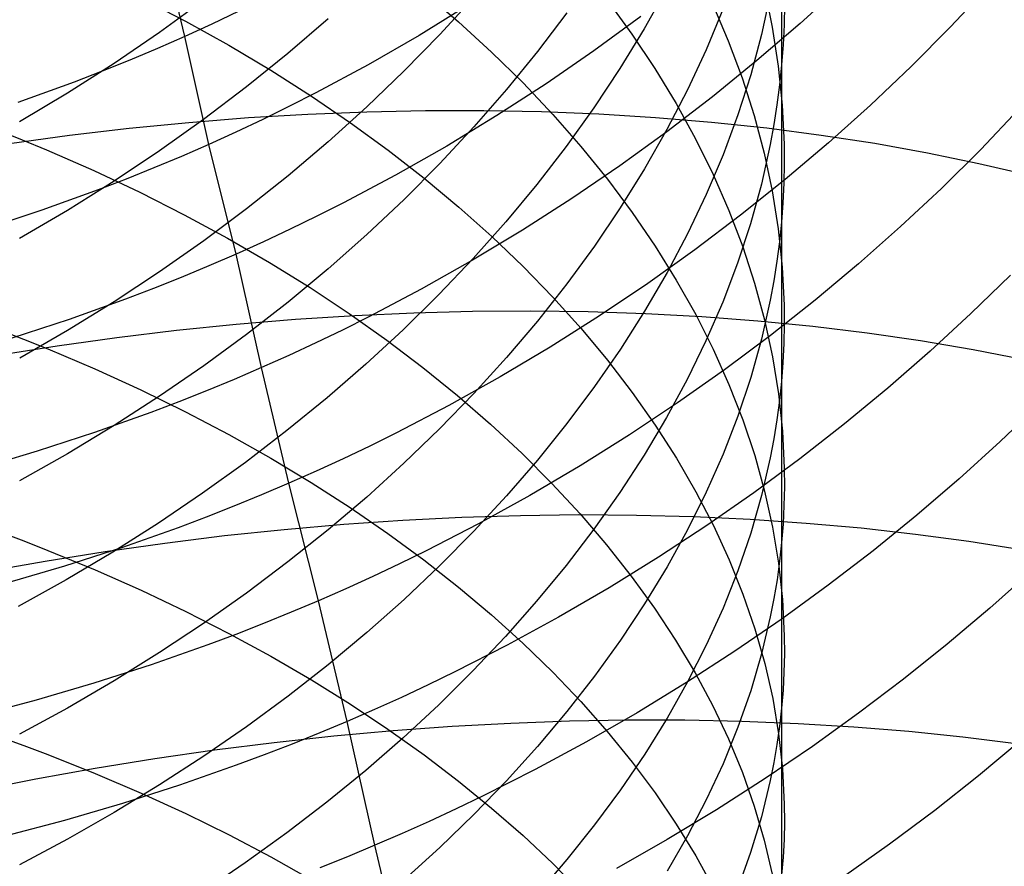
# Model space of a CAD drawing. Extents: x -383 to 1849, y -1185 to -529.
# Tile 577 of 656: x 420.81 to 428.77, y -962.46 to -955.62. Entities that reach past the tile are written whole.
import ezdxf

# ---------------------------------------------------------------- set-up
doc = ezdxf.new("R2010")
doc.units = 0
doc.layers.add('PREDEFINITO', color=7, linetype='CONTINUOUS')

msp = doc.modelspace()

# ---------------------------------------------------------------- linework, layer by layer
at = {"layer": 'PREDEFINITO'}
for p, q in [((426.9722, -954.754, 637.4297), (426.973, -955.9858, 638.6457)), ((422.1463, -955.7565, 531.5215), (421.9455, -954.9103, 532.6941)), ((426.0435, -955.3716, 631.9322), (425.862, -955.696, 631.6114)), ((426.8327, -955.368, 642.0428), (426.8975, -955.6814, 641.6731)), ((427.4629, -955.3422, 526.5495), (427.1238, -955.6509, 526.7273)), ((428.6448, -955.3531, 524.8219), (428.3385, -955.6794, 525.0265)), ((421.7924, -955.4456, 654.2459), (422.1535, -955.6332, 653.9763)), ((424.0822, -955.3976, 650.9706), (424.3616, -955.6372, 650.6452)), ((424.4846, -955.4397, 627.419), (424.2083, -955.7416, 627.1458)), ((425.5625, -955.4634, 647.7367), (425.7626, -955.7382, 647.3815)), ((426.8816, -955.4125, 636.7177), (426.8108, -955.7402, 636.3641)), ((422.2994, -955.4666, 623.2711), (421.9425, -955.7254, 623.0577)), ((424.4478, -955.4994, 529.9022), (424.0426, -955.7483, 530.0138)), ((426.4988, -955.5377, 634.1246), (426.363, -955.8645, 633.7872)), ((426.4147, -955.4927, 644.7232), (426.5423, -955.7912, 644.3549)), ((426.9962, -955.5012, 639.192), (426.9928, -955.6628, 639.0097)), ((422.5828, -955.553, 531.4496), (422.3655, -955.6563, 531.4868)), ((423.3051, -955.6141, 625.1686), (422.981, -955.8931, 624.9276)), ((425.2368, -955.5658, 629.4794), (424.9994, -955.8786, 629.1837)), ((425.8343, -955.5965, 528.355), (425.4558, -955.8731, 528.4958)), ((422.3655, -955.6563, 531.4868), (422.1463, -955.7565, 531.5215)), ((422.1535, -955.6332, 653.9763), (422.5037, -955.8281, 653.6969)), ((424.3616, -955.6372, 650.6452), (424.6284, -955.8823, 650.3129)), ((425.862, -955.696, 631.6114), (425.6659, -956.0167, 631.2948)), ((427.1238, -955.6509, 526.7273), (426.7743, -955.9516, 526.8971)), ((426.8975, -955.6814, 641.6731), (426.946, -955.9959, 641.3025)), ((426.9928, -955.6628, 639.0097), (426.9851, -955.8243, 638.8276)), ((428.3385, -955.6794, 525.0265), (428.0207, -955.999, 525.2237)), ((421.9425, -955.7254, 623.0577), (421.5752, -955.9751, 622.8523)), ((422.1463, -955.7565, 531.5215), (421.9253, -955.8534, 531.5539)), ((422.341, -956.6292, 530.3674), (422.1463, -955.7565, 531.5215)), ((424.0426, -955.7483, 530.0138), (423.629, -955.9861, 530.1164)), ((424.2083, -955.7416, 627.1458), (423.9195, -956.0372, 626.8788)), ((425.7626, -955.7382, 647.3815), (425.9486, -956.0167, 647.0218)), ((426.8108, -955.7402, 636.3641), (426.7233, -956.0664, 636.0123)), ((421.9253, -955.8534, 531.5539), (421.7026, -955.9472, 531.5838)), ((422.5037, -955.8281, 653.6969), (422.8427, -956.03, 653.4081)), ((426.5423, -955.7912, 644.3549), (426.6546, -956.0921, 643.9842)), ((426.9851, -955.8243, 638.8276), (426.973, -955.9858, 638.6457)), ((422.981, -955.8931, 624.9276), (422.6456, -956.1643, 624.6938)), ((424.6284, -955.8823, 650.3129), (424.8823, -956.1325, 649.974)), ((424.9994, -955.8786, 629.1837), (424.7487, -956.1861, 628.8933)), ((425.4558, -955.8731, 528.4958), (425.068, -956.1399, 528.628)), ((426.363, -955.8645, 633.7872), (426.2119, -956.1885, 633.4531)), ((421.5752, -955.9751, 622.8523), (421.198, -956.2155, 622.6551)), ((421.7026, -955.9472, 531.5838), (421.4782, -956.0378, 531.6114)), ((423.629, -955.9861, 530.1164), (423.2073, -956.2124, 530.2097)), ((425.6659, -956.0167, 631.2948), (425.4557, -956.3332, 630.9827)), ((425.9486, -956.0167, 647.0218), (426.1203, -956.2988, 646.6581)), ((426.7743, -955.9516, 526.8971), (426.4144, -956.2438, 527.0588)), ((426.946, -955.9959, 641.3025), (426.978, -956.3112, 640.9314)), ((426.973, -955.9858, 638.6457), (426.9566, -956.1472, 638.464)), ((426.973, -955.9858, 638.6457), (426.9721, -958.5462, 640.9761)), ((428.0207, -955.999, 525.2237), (427.6917, -956.3114, 525.4133)), ((421.4782, -956.0378, 531.6114), (421.2522, -956.1252, 531.6365)), ((422.8427, -956.03, 653.4081), (423.1704, -956.2387, 653.1103)), ((423.9195, -956.0372, 626.8788), (423.6186, -956.3261, 626.6182)), ((426.7233, -956.0664, 636.0123), (426.6194, -956.391, 635.6629)), ((426.6546, -956.0921, 643.9842), (426.7514, -956.395, 643.6114)), ((421.2522, -956.1252, 531.6365), (420.7957, -956.2904, 531.6798)), ((422.6456, -956.1643, 624.6938), (422.2992, -956.4274, 624.4675)), ((425.068, -956.1399, 528.628), (424.6712, -956.3967, 528.7514)), ((424.8823, -956.1325, 649.974), (425.1231, -956.3876, 649.6291)), ((426.9566, -956.1472, 638.464), (426.9358, -956.3084, 638.2826)), ((421.198, -956.2155, 622.6551), (420.811, -956.4462, 622.4665)), ((423.2073, -956.2124, 530.2097), (422.9935, -956.3212, 530.2527)), ((423.1704, -956.2387, 653.1103), (423.4863, -956.4539, 652.8039)), ((424.7487, -956.1861, 628.8933), (424.485, -956.4881, 628.6085)), ((426.4144, -956.2438, 527.0588), (426.0446, -956.5273, 527.2121)), ((426.2119, -956.1885, 633.4531), (426.0456, -956.5094, 633.1226)), ((422.9935, -956.3212, 530.2527), (422.7779, -956.4269, 530.2934)), ((423.6186, -956.3261, 626.6182), (423.3059, -956.608, 626.3644)), ((425.4557, -956.3332, 630.9827), (425.2315, -956.6452, 630.6753)), ((426.1203, -956.2988, 646.6581), (426.2774, -956.5841, 646.2906)), ((426.9358, -956.3084, 638.2826), (426.9107, -956.4695, 638.1015)), ((426.978, -956.3112, 640.9314), (426.9932, -956.627, 640.5602)), ((427.6917, -956.3114, 525.4133), (427.3519, -956.6163, 525.595)), ((422.1795, -956.451, 491.0572), (422.6611, -956.413, 491.1507)), ((422.6611, -956.413, 491.1507), (423.1409, -956.3844, 491.2561)), ((423.1409, -956.3844, 491.2561), (423.6184, -956.3652, 491.3733)), ((423.6184, -956.3652, 491.3733), (424.0932, -956.3554, 491.502)), ((424.0932, -956.3554, 491.502), (424.5646, -956.3551, 491.6423)), ((424.6712, -956.3967, 528.7514), (424.2656, -956.643, 528.8656)), ((424.5646, -956.3551, 491.6423), (425.0321, -956.3643, 491.7939)), ((425.0321, -956.3643, 491.7939), (425.4953, -956.383, 491.9568)), ((425.1231, -956.3876, 649.6291), (425.3505, -956.6473, 649.2785)), ((425.4953, -956.383, 491.9568), (425.9535, -956.4113, 492.1308)), ((425.9535, -956.4113, 492.1308), (426.4063, -956.4491, 492.3159)), ((426.6194, -956.391, 635.6629), (426.4996, -956.7134, 635.3161)), ((426.7514, -956.395, 643.6114), (426.8324, -956.6997, 643.2369)), ((428.8902, -956.3476, 523.6866), (428.5835, -956.6697, 523.8959)), ((421.2134, -956.555, 490.9063), (421.6968, -956.4984, 490.9757)), ((421.6968, -956.4984, 490.9757), (422.1795, -956.451, 491.0572)), ((422.2992, -956.4274, 624.4675), (421.9423, -956.6819, 624.2491)), ((422.7779, -956.4269, 530.2934), (422.5604, -956.5296, 530.3316)), ((423.4863, -956.4539, 652.8039), (423.7904, -956.6752, 652.4894)), ((424.485, -956.4881, 628.6085), (424.2086, -956.7842, 628.3297)), ((426.4063, -956.4491, 492.3159), (426.853, -956.4964, 492.5117)), ((426.853, -956.4964, 492.5117), (427.2933, -956.5535, 492.7183)), ((426.9107, -956.4695, 638.1015), (426.8813, -956.6303, 637.9207)), ((420.6355, -956.5131, 656.1967), (420.8329, -956.5918, 656.0775)), ((420.7299, -956.621, 490.8492), (421.2134, -956.555, 490.9063)), ((422.5604, -956.5296, 530.3316), (422.341, -956.6292, 530.3674)), ((426.0446, -956.5273, 527.2121), (425.6653, -956.8016, 527.3568)), ((426.0456, -956.5094, 633.1226), (425.8645, -956.8269, 632.7959)), ((427.2933, -956.5535, 492.7183), (427.7265, -956.6201, 492.9356)), ((420.8329, -956.5918, 656.0775), (421.0278, -956.6726, 655.9554)), ((422.341, -956.6292, 530.3674), (422.1199, -956.7257, 530.4007)), ((422.5627, -957.5161, 529.2275), (422.341, -956.6292, 530.3674)), ((423.3059, -956.608, 626.3644), (422.9817, -956.8826, 626.1177)), ((424.2656, -956.643, 528.8656), (423.8517, -956.8785, 528.9706)), ((425.2315, -956.6452, 630.6753), (424.9937, -956.9525, 630.3731)), ((425.3505, -956.6473, 649.2785), (425.5643, -956.9113, 648.9225)), ((426.2774, -956.5841, 646.2906), (426.4197, -956.8723, 645.9199)), ((426.8813, -956.6303, 637.9207), (426.8099, -956.9511, 637.5605)), ((426.9932, -956.627, 640.5602), (426.9944, -956.785, 640.3746)), ((427.3519, -956.6163, 525.595), (427.0015, -956.9133, 525.7686)), ((427.7265, -956.6201, 492.9356), (428.152, -956.6964, 493.1633)), ((421.0278, -956.6726, 655.9554), (421.41, -956.84, 655.7029)), ((421.9423, -956.6819, 624.2491), (421.5751, -956.9276, 624.0387)), ((422.1199, -956.7257, 530.4007), (421.8971, -956.819, 530.4315)), ((423.7904, -956.6752, 652.4894), (424.0824, -956.9024, 652.167)), ((426.4996, -956.7134, 635.3161), (426.364, -957.0335, 634.9723)), ((426.8324, -956.6997, 643.2369), (426.8973, -957.0057, 642.8611)), ((428.152, -956.6964, 493.1633), (428.5695, -956.7824, 493.4014)), ((428.5835, -956.6697, 523.8959), (428.2652, -956.9852, 524.0976)), ((424.2086, -956.7842, 628.3297), (423.9198, -957.0741, 628.0572)), ((425.6653, -956.8016, 527.3568), (425.2766, -957.0664, 527.4926)), ((426.9944, -956.785, 640.3746), (426.9913, -956.943, 640.1892)), ((428.5695, -956.7824, 493.4014), (428.9783, -956.8781, 493.6497)), ((421.41, -956.84, 655.7029), (421.7819, -957.0151, 655.4396)), ((421.8971, -956.819, 530.4315), (421.6726, -956.9091, 530.4599)), ((422.9817, -956.8826, 626.1177), (422.6463, -957.1495, 625.8783)), ((423.8517, -956.8785, 528.9706), (423.4297, -957.1028, 529.0661)), ((425.8645, -956.8269, 632.7959), (425.6689, -957.1408, 632.4735)), ((426.4197, -956.8723, 645.9199), (426.5469, -957.1631, 645.5463)), ((421.5751, -956.9276, 624.0387), (421.1979, -957.164, 623.8368)), ((421.6726, -956.9091, 530.4599), (421.4465, -956.9961, 530.4858)), ((424.0824, -956.9024, 652.167), (424.3619, -957.1353, 651.8372)), ((424.9937, -956.9525, 630.3731), (424.7425, -957.2547, 630.0762)), ((425.5643, -956.9113, 648.9225), (425.7643, -957.1793, 648.5616)), ((427.0015, -956.9133, 525.7686), (426.6409, -957.2021, 525.9339)), ((426.8099, -956.9511, 637.5605), (426.7218, -957.2706, 637.2022)), ((426.9913, -956.943, 640.1892), (426.9839, -957.1009, 640.0039)), ((421.4465, -956.9961, 530.4858), (420.9899, -957.1607, 530.5302)), ((421.7819, -957.0151, 655.4396), (422.143, -957.1976, 655.166)), ((426.364, -957.0335, 634.9723), (426.2129, -957.3508, 634.6318)), ((426.8973, -957.0057, 642.8611), (426.9458, -957.3128, 642.4844)), ((428.2652, -956.9852, 524.0976), (427.9358, -957.2937, 524.2915)), ((423.4297, -957.1028, 529.0661), (423.2157, -957.2106, 529.1102)), ((423.9198, -957.0741, 628.0572), (423.6188, -957.3575, 627.7912)), ((424.3619, -957.1353, 651.8372), (424.6288, -957.3735, 651.5004)), ((425.2766, -957.0664, 527.4926), (424.879, -957.3212, 527.6194)), ((426.9839, -957.1009, 640.0039), (426.9721, -957.2588, 639.8188)), ((420.9899, -957.1607, 530.5302), (420.5279, -957.3126, 530.5649)), ((421.1979, -957.164, 623.8368), (420.8109, -957.3909, 623.6436)), ((422.143, -957.1976, 655.166), (422.4933, -957.3873, 654.8823)), ((422.6463, -957.1495, 625.8783), (422.3, -957.4084, 625.6466)), ((423.2157, -957.2106, 529.1102), (422.9999, -957.3155, 529.1518)), ((425.6689, -957.1408, 632.4735), (425.4591, -957.4506, 632.1556)), ((425.7643, -957.1793, 648.5616), (425.9502, -957.451, 648.1962)), ((426.6409, -957.2021, 525.9339), (426.2704, -957.4822, 526.0906)), ((426.5469, -957.1631, 645.5463), (426.6588, -957.4562, 645.1702)), ((424.7425, -957.2547, 630.0762), (424.4784, -957.5515, 629.7851)), ((426.7218, -957.2706, 637.2022), (426.6174, -957.5884, 636.8462)), ((426.9721, -957.2588, 639.8188), (426.956, -957.4166, 639.634)), ((427.9358, -957.2937, 524.2915), (427.5955, -957.5948, 524.4774)), ((422.9999, -957.3155, 529.1518), (422.7822, -957.4173, 529.1909)), ((423.6188, -957.3575, 627.7912), (423.306, -957.634, 627.5322)), ((424.879, -957.3212, 527.6194), (424.4728, -957.5657, 527.7368)), ((424.6288, -957.3735, 651.5004), (424.8829, -957.6167, 651.157)), ((426.2129, -957.3508, 634.6318), (426.0467, -957.6652, 634.295)), ((426.9458, -957.3128, 642.4844), (426.9779, -957.6208, 642.1072)), ((422.3, -957.4084, 625.6466), (421.943, -957.6589, 625.4228)), ((422.4933, -957.3873, 654.8823), (422.8325, -957.5838, 654.5892)), ((422.7822, -957.4173, 529.1909), (422.5627, -957.5161, 529.2275)), ((425.4591, -957.4506, 632.1556), (425.2354, -957.756, 631.8426)), ((425.9502, -957.451, 648.1962), (426.1217, -957.7261, 647.8267)), ((426.956, -957.4166, 639.634), (426.9355, -957.5742, 639.4495)), ((422.5627, -957.5161, 529.2275), (422.3414, -957.6119, 529.2616)), ((422.7679, -958.4331, 528.1086), (422.5627, -957.5161, 529.2275)), ((426.2704, -957.4822, 526.0906), (425.8903, -957.7534, 526.2384)), ((426.6588, -957.4562, 645.1702), (426.7551, -957.7513, 644.7919)), ((422.3414, -957.6119, 529.2616), (422.1184, -957.7045, 529.2931)), ((422.8325, -957.5838, 654.5892), (423.1603, -957.787, 654.2868)), ((424.4728, -957.5657, 527.7368), (424.0582, -957.7995, 527.8447)), ((424.4784, -957.5515, 629.7851), (424.2015, -957.8425, 629.5001)), ((426.6174, -957.5884, 636.8462), (426.4969, -957.9042, 636.4929)), ((426.9355, -957.5742, 639.4495), (426.9107, -957.7316, 639.2653)), ((427.5955, -957.5948, 524.4774), (427.2447, -957.8883, 524.6549)), ((421.943, -957.6589, 625.4228), (421.5758, -957.9007, 625.2074)), ((423.306, -957.634, 627.5322), (422.9817, -957.9032, 627.2803)), ((424.8829, -957.6167, 651.157), (425.1238, -957.8646, 650.8074)), ((426.0467, -957.6652, 634.295), (425.8657, -957.9762, 633.9621)), ((426.9779, -957.6208, 642.1072), (426.9931, -957.9292, 641.7298)), ((428.824, -957.6849, 522.7865), (428.5048, -957.9965, 522.9927)), ((422.1184, -957.7045, 529.2931), (421.8937, -957.794, 529.3221)), ((425.2354, -957.756, 631.8426), (424.9981, -958.0568, 631.5348)), ((425.8903, -957.7534, 526.2384), (425.501, -958.0152, 526.3772)), ((426.1217, -957.7261, 647.8267), (426.2787, -958.0043, 647.4534)), ((426.7551, -957.7513, 644.7919), (426.8356, -958.0482, 644.4119)), ((426.9107, -957.7316, 639.2653), (426.8816, -957.8888, 639.0814)), ((421.8937, -957.794, 529.3221), (421.6675, -957.8805, 529.3486)), ((423.1603, -957.787, 654.2868), (423.4764, -957.9964, 653.9758)), ((424.0582, -957.7995, 527.8447), (423.6357, -958.0223, 527.9428)), ((424.2015, -957.8425, 629.5001), (423.9122, -958.1275, 629.2215)), ((421.5758, -957.9007, 625.2074), (421.1985, -958.1335, 625.0006)), ((421.6675, -957.8805, 529.3486), (421.2106, -958.0441, 529.394)), ((422.9817, -957.9032, 627.2803), (422.6462, -958.165, 627.036)), ((425.1238, -957.8646, 650.8074), (425.3513, -958.1171, 650.452)), ((426.4969, -957.9042, 636.4929), (426.3608, -958.2177, 636.1426)), ((426.8816, -957.8888, 639.0814), (426.8108, -958.2023, 638.7151)), ((427.2447, -957.8883, 524.6549), (426.8837, -958.1736, 524.8239)), ((426.9931, -957.9292, 641.7298), (426.9943, -958.0835, 641.5412)), ((423.043, -958.0423, 490.0113), (423.5221, -958.0116, 490.1179)), ((423.4764, -957.9964, 653.9758), (423.7807, -958.2119, 653.6563)), ((423.5221, -958.0116, 490.1179), (423.9988, -957.9901, 490.2365)), ((423.9988, -957.9901, 490.2365), (424.4728, -957.9778, 490.3669)), ((424.4728, -957.9778, 490.3669), (424.9433, -957.9748, 490.5089)), ((424.9433, -957.9748, 490.5089), (425.4099, -957.9811, 490.6625)), ((425.4099, -957.9811, 490.6625), (425.8721, -957.9967, 490.8276)), ((425.8657, -957.9762, 633.9621), (425.6702, -958.2836, 633.6335)), ((425.8721, -957.9967, 490.8276), (426.3294, -958.0216, 491.0039)), ((426.2787, -958.0043, 647.4534), (426.4208, -958.2854, 647.0768)), ((428.5048, -957.9965, 522.9927), (428.1745, -958.3013, 523.191)), ((421.2106, -958.0441, 529.394), (420.7482, -958.1954, 529.4295)), ((422.0801, -958.1312, 489.8342), (422.5622, -958.0822, 489.9167)), ((422.5622, -958.0822, 489.9167), (423.043, -958.0423, 490.0113)), ((423.6357, -958.0223, 527.9428), (423.4215, -958.1294, 527.9881)), ((424.9981, -958.0568, 631.5348), (424.7474, -958.3526, 631.2325)), ((425.501, -958.0152, 526.3772), (425.1028, -958.2672, 526.5067)), ((426.3294, -958.0216, 491.0039), (426.7811, -958.0559, 491.1914)), ((426.7811, -958.0559, 491.1914), (427.2268, -958.0996, 491.39)), ((426.8356, -958.0482, 644.4119), (426.9001, -958.3464, 644.0305)), ((426.9943, -958.0835, 641.5412), (426.9913, -958.2378, 641.3526)), ((420.6461, -958.1272, 657.3607), (420.8434, -958.2035, 657.2401)), ((421.1985, -958.1335, 625.0006), (420.8115, -958.3569, 624.8026)), ((421.5973, -958.1894, 489.7641), (422.0801, -958.1312, 489.8342)), ((422.6462, -958.165, 627.036), (422.2998, -958.4189, 626.7995)), ((423.4215, -958.1294, 527.9881), (423.2055, -958.2336, 528.0308)), ((423.9122, -958.1275, 629.2215), (423.6108, -958.406, 628.9495)), ((425.3513, -958.1171, 650.452), (425.5653, -958.3738, 650.0911)), ((427.2268, -958.0996, 491.39), (427.6659, -958.1527, 491.5995)), ((427.6659, -958.1527, 491.5995), (428.0979, -958.2153, 491.8198)), ((420.8434, -958.2035, 657.2401), (421.0382, -958.2818, 657.1165)), ((421.1143, -958.2566, 489.7064), (421.5973, -958.1894, 489.7641)), ((423.2055, -958.2336, 528.0308), (422.9876, -958.3348, 528.071)), ((423.7807, -958.2119, 653.6563), (424.0729, -958.4331, 653.329)), ((426.3608, -958.2177, 636.1426), (426.2092, -958.5287, 635.7955)), ((426.8837, -958.1736, 524.8239), (426.5129, -958.4506, 524.9842)), ((426.8108, -958.2023, 638.7151), (426.7233, -958.5145, 638.3508)), ((426.9913, -958.2378, 641.3526), (426.9839, -958.392, 641.1643)), ((428.0979, -958.2153, 491.8198), (428.5223, -958.2874, 492.0508)), ((420.6316, -958.3328, 489.6613), (421.1143, -958.2566, 489.7064)), ((421.0382, -958.2818, 657.1165), (421.4202, -958.444, 656.861)), ((425.1028, -958.2672, 526.5067), (424.696, -958.5091, 526.6266)), ((425.6702, -958.2836, 633.6335), (425.4604, -958.5871, 633.3095)), ((426.4208, -958.2854, 647.0768), (426.5479, -958.5689, 646.6973)), ((428.1745, -958.3013, 523.191), (427.8334, -958.5989, 523.381)), ((428.5223, -958.2874, 492.0508), (428.9385, -958.369, 492.2923)), ((422.9876, -958.3348, 528.071), (422.7679, -958.4331, 528.1086)), ((423.6108, -958.406, 628.9495), (423.2976, -958.6778, 628.6847)), ((424.7474, -958.3526, 631.2325), (424.4837, -958.643, 630.936)), ((425.5653, -958.3738, 650.0911), (425.7653, -958.6343, 649.7253)), ((426.9001, -958.3464, 644.0305), (426.9483, -958.6457, 643.6481)), ((426.9839, -958.392, 641.1643), (426.9721, -958.5462, 640.9761)), ((421.4202, -958.444, 656.861), (421.7918, -958.6137, 656.5946)), ((422.2998, -958.4189, 626.7995), (421.9427, -958.6645, 626.5712)), ((422.7679, -958.4331, 528.1086), (422.5465, -958.5282, 528.1436)), ((422.9893, -959.368, 527.0062), (422.7679, -958.4331, 528.1086)), ((424.0729, -958.4331, 653.329), (424.3527, -958.6598, 652.9941)), ((426.5129, -958.4506, 524.9842), (426.1324, -958.7187, 525.1354)), ((422.5465, -958.5282, 528.1436), (422.3233, -958.6204, 528.1759)), ((424.696, -958.5091, 526.6266), (424.2809, -958.7405, 526.7368)), ((426.2092, -958.5287, 635.7955), (426.0424, -958.8367, 635.4522)), ((426.5479, -958.5689, 646.6973), (426.6596, -958.8548, 646.3152)), ((426.7233, -958.5145, 638.3508), (426.6194, -958.825, 637.9888)), ((426.9721, -958.5462, 640.9761), (426.956, -958.7003, 640.7882)), ((426.9721, -958.5462, 640.9761), (426.9732, -959.8483, 642.1168)), ((421.7918, -958.6137, 656.5946), (422.1527, -958.7905, 656.3178)), ((422.3233, -958.6204, 528.1759), (422.0986, -958.7094, 528.2057)), ((424.4837, -958.643, 630.936), (424.2074, -958.9279, 630.6458)), ((425.4604, -958.5871, 633.3095), (425.2367, -958.8863, 632.9905)), ((425.7653, -958.6343, 649.7253), (425.9513, -958.8985, 649.3549)), ((426.9483, -958.6457, 643.6481), (426.98, -958.9459, 643.2652)), ((427.8334, -958.5989, 523.381), (427.4818, -958.8889, 523.5625)), ((421.9427, -958.6645, 626.5712), (421.5754, -958.9017, 626.3513)), ((422.0986, -958.7094, 528.2057), (421.8723, -958.7955, 528.2329)), ((423.2976, -958.6778, 628.6847), (422.9729, -958.9426, 628.4271)), ((424.3527, -958.6598, 652.9941), (424.6199, -958.8917, 652.6521)), ((426.1324, -958.7187, 525.1354), (425.7428, -958.9776, 525.2773)), ((426.956, -958.7003, 640.7882), (426.9355, -958.8542, 640.6006)), ((429.0612, -958.7235, 521.699), (428.7407, -959.0313, 521.9098)), ((421.8723, -958.7955, 528.2329), (421.4153, -958.9584, 528.2795)), ((422.1527, -958.7905, 656.3178), (422.5027, -958.9743, 656.0308)), ((424.2809, -958.7405, 526.7368), (423.8579, -958.961, 526.8369)), ((425.2367, -958.8863, 632.9905), (424.9994, -959.1809, 632.6768)), ((426.0424, -958.8367, 635.4522), (425.8609, -959.1415, 635.1128)), ((426.6194, -958.825, 637.9888), (426.4996, -959.1335, 637.6296)), ((426.6596, -958.8548, 646.3152), (426.7558, -959.1426, 645.9309)), ((426.9355, -958.8542, 640.6006), (426.9107, -959.008, 640.4133)), ((421.4153, -958.9584, 528.2795), (420.9529, -959.109, 528.3159)), ((421.5754, -958.9017, 626.3513), (421.198, -959.1299, 626.1402)), ((422.9729, -958.9426, 628.4271), (422.6371, -959.1999, 628.1773)), ((423.8579, -958.961, 526.8369), (423.6435, -959.0671, 526.8831)), ((424.2074, -958.9279, 630.6458), (423.9186, -959.2068, 630.362)), ((424.6199, -958.8917, 652.6521), (424.8742, -959.1285, 652.3035)), ((425.9513, -958.8985, 649.3549), (426.1229, -959.1661, 648.9802)), ((426.98, -958.9459, 643.2652), (426.9948, -959.2466, 642.8821)), ((427.4818, -958.8889, 523.5625), (427.1201, -959.171, 523.7353)), ((422.5027, -958.9743, 656.0308), (422.8416, -959.1647, 655.7343)), ((425.7428, -958.9776, 525.2773), (425.3442, -959.227, 525.4097)), ((426.9107, -959.008, 640.4133), (426.8817, -959.1615, 640.2265)), ((428.7407, -959.0313, 521.9098), (428.409, -959.3325, 522.1124)), ((420.9529, -959.109, 528.3159), (420.4856, -959.2475, 528.3422)), ((423.6435, -959.0671, 526.8831), (423.4272, -959.1704, 526.9268)), ((421.198, -959.1299, 626.1402), (420.811, -959.349, 625.9382)), ((422.6371, -959.1999, 628.1773), (422.2903, -959.4495, 627.9354)), ((422.8416, -959.1647, 655.7343), (423.1692, -959.3615, 655.4285)), ((423.4272, -959.1704, 526.9268), (423.2091, -959.2707, 526.9678)), ((423.9186, -959.2068, 630.362), (423.6177, -959.4794, 630.0851)), ((424.9994, -959.1809, 632.6768), (424.7487, -959.4707, 632.3687)), ((424.8742, -959.1285, 652.3035), (425.1155, -959.37, 651.9485)), ((425.8609, -959.1415, 635.1128), (425.6648, -959.4428, 634.7778)), ((426.1229, -959.1661, 648.9802), (426.2799, -959.4367, 648.6018)), ((426.4996, -959.1335, 637.6296), (426.364, -959.4398, 637.2734)), ((427.1201, -959.171, 523.7353), (426.7485, -959.4448, 523.899)), ((426.7558, -959.1426, 645.9309), (426.8361, -959.432, 645.5449)), ((426.8817, -959.1615, 640.2265), (426.8109, -959.4677, 639.854)), ((423.2091, -959.2707, 526.9678), (422.9893, -959.368, 527.0062)), ((425.3442, -959.227, 525.4097), (424.937, -959.4664, 525.5323)), ((426.9948, -959.2466, 642.8821), (426.9959, -959.397, 642.6906)), ((423.1692, -959.3615, 655.4285), (423.485, -959.5644, 655.1138)), ((428.409, -959.3325, 522.1124), (428.0666, -959.6267, 522.3066)), ((422.9893, -959.368, 527.0062), (422.7677, -959.4624, 527.0418)), ((423.2289, -960.3177, 525.9202), (422.9893, -959.368, 527.0062)), ((425.1155, -959.37, 651.9485), (425.3433, -959.6158, 651.5876)), ((425.6648, -959.4428, 634.7778), (425.4545, -959.7403, 634.4474)), ((426.364, -959.4398, 637.2734), (426.2129, -959.7435, 636.9207)), ((426.2799, -959.4367, 648.6018), (426.422, -959.7101, 648.2199)), ((426.7485, -959.4448, 523.899), (426.3674, -959.71, 524.0536)), ((426.8361, -959.432, 645.5449), (426.9005, -959.7228, 645.1576)), ((426.9959, -959.397, 642.6906), (426.9927, -959.5475, 642.4991)), ((422.2903, -959.4495, 627.9354), (421.9329, -959.6911, 627.7019)), ((422.7677, -959.4624, 527.0418), (422.5444, -959.5538, 527.0748)), ((423.6177, -959.4794, 630.0851), (423.305, -959.7454, 629.8154)), ((424.7487, -959.4707, 632.3687), (424.485, -959.7552, 632.0666)), ((424.937, -959.4664, 525.5323), (424.5216, -959.6956, 525.6449)), ((426.8109, -959.4677, 639.854), (426.7235, -959.7726, 639.4836)), ((422.5444, -959.5538, 527.0748), (422.3195, -959.6422, 527.1052)), ((423.485, -959.5644, 655.1138), (423.7891, -959.7731, 654.7907)), ((426.9927, -959.5475, 642.4991), (426.9851, -959.6979, 642.3079)), ((422.3195, -959.6422, 527.1052), (422.0931, -959.7276, 527.1329)), ((423.4321, -959.6994, 488.9157), (423.9115, -959.6665, 489.024)), ((423.9115, -959.6665, 489.024), (424.3885, -959.6427, 489.1444)), ((424.3885, -959.6427, 489.1444), (424.8626, -959.6279, 489.2768)), ((424.8626, -959.6279, 489.2768), (425.3333, -959.622, 489.4209)), ((425.3333, -959.622, 489.4209), (425.8, -959.6253, 489.5768)), ((425.3433, -959.6158, 651.5876), (425.5576, -959.8657, 651.2212)), ((425.8, -959.6253, 489.5768), (426.2622, -959.6376, 489.7442)), ((426.2622, -959.6376, 489.7442), (426.7193, -959.6591, 489.923)), ((426.7193, -959.6591, 489.923), (427.1709, -959.6897, 490.1132)), ((428.0666, -959.6267, 522.3066), (427.7138, -959.9134, 522.4921)), ((420.6473, -959.761, 658.4968), (420.8446, -959.8349, 658.3747)), ((421.9329, -959.6911, 627.7019), (421.5653, -959.9242, 627.477)), ((422.0931, -959.7276, 527.1329), (421.6358, -959.8893, 527.1804)), ((422.4685, -959.7917, 488.7358), (422.9509, -959.7411, 488.8196)), ((422.9509, -959.7411, 488.8196), (423.4321, -959.6994, 488.9157)), ((423.305, -959.7454, 629.8154), (422.9808, -960.0045, 629.5531)), ((424.5216, -959.6956, 525.6449), (424.0982, -959.9141, 525.7472)), ((424.485, -959.7552, 632.0666), (424.2086, -960.0342, 631.7708)), ((425.4545, -959.7403, 634.4474), (425.2303, -960.0336, 634.1221)), ((426.3674, -959.71, 524.0536), (425.9771, -959.9661, 524.1986)), ((426.2129, -959.7435, 636.9207), (426.0467, -960.0443, 636.5717)), ((426.422, -959.7101, 648.2199), (426.5491, -959.9859, 647.835)), ((426.9005, -959.7228, 645.1576), (426.9485, -960.0147, 644.7692)), ((426.9851, -959.6979, 642.3079), (426.9732, -959.8483, 642.1168)), ((427.1709, -959.6897, 490.1132), (427.6164, -959.7296, 490.3145)), ((427.6164, -959.7296, 490.3145), (428.0553, -959.7786, 490.5269)), ((420.8446, -959.8349, 658.3747), (421.0394, -959.9107, 658.2496)), ((421.9852, -959.8512, 488.6644), (422.4685, -959.7917, 488.7358)), ((423.7891, -959.7731, 654.7907), (424.0809, -959.9874, 654.4596)), ((426.7235, -959.7726, 639.4836), (426.6197, -960.0759, 639.1156)), ((428.0553, -959.7786, 490.5269), (428.4869, -959.8369, 490.7502)), ((428.4869, -959.8369, 490.7502), (428.9109, -959.9045, 490.9844)), ((421.0187, -959.9967, 488.5595), (421.5018, -959.9196, 488.6056)), ((421.0394, -959.9107, 658.2496), (421.4214, -960.0678, 657.991)), ((421.6358, -959.8893, 527.1804), (421.1733, -960.0391, 527.2174)), ((421.5018, -959.9196, 488.6056), (421.9852, -959.8512, 488.6644)), ((424.0982, -959.9141, 525.7472), (423.8837, -960.0192, 525.7945)), ((425.5576, -959.8657, 651.2212), (425.7581, -960.1194, 650.8498)), ((426.9732, -959.8483, 642.1168), (426.957, -959.9986, 641.9259)), ((426.9732, -959.8483, 642.1168), (426.9728, -961.1871, 643.2141)), ((427.7138, -959.9134, 522.4921), (427.3509, -960.1924, 522.6686)), ((420.5364, -960.0826, 488.5263), (421.0187, -959.9967, 488.5595)), ((421.5653, -959.9242, 627.477), (421.1877, -960.1487, 627.261)), ((424.0809, -959.9874, 654.4596), (424.3605, -960.2071, 654.1209)), ((425.9771, -959.9661, 524.1986), (425.5779, -960.2129, 524.3339)), ((426.5491, -959.9859, 647.835), (426.6608, -960.264, 647.4475)), ((426.957, -959.9986, 641.9259), (426.9363, -960.1487, 641.7354)), ((421.1733, -960.0391, 527.2174), (420.7059, -960.1769, 527.2441)), ((421.4214, -960.0678, 657.991), (421.7929, -960.2322, 657.7214)), ((422.9808, -960.0045, 629.5531), (422.6453, -960.2564, 629.2986)), ((423.8837, -960.0192, 525.7945), (423.6672, -960.1216, 525.8391)), ((424.2086, -960.0342, 631.7708), (423.9198, -960.3074, 631.4816)), ((425.2303, -960.0336, 634.1221), (424.9925, -960.3225, 633.8022)), ((426.0467, -960.0443, 636.5717), (425.8657, -960.342, 636.2268)), ((426.6197, -960.0759, 639.1156), (426.4999, -960.3773, 638.7504)), ((426.9485, -960.0147, 644.7692), (426.98, -960.3074, 644.3803)), ((428.9895, -960.0793, 520.84), (428.6569, -960.3771, 521.0472)), ((421.1877, -960.1487, 627.261), (420.8004, -960.3642, 627.0544)), ((423.6672, -960.1216, 525.8391), (423.449, -960.2211, 525.881)), ((425.7581, -960.1194, 650.8498), (425.9444, -960.3766, 650.4737)), ((426.9363, -960.1487, 641.7354), (426.9114, -960.2987, 641.5452)), ((421.7929, -960.2322, 657.7214), (422.1539, -960.4035, 657.4412)), ((423.449, -960.2211, 525.881), (423.2289, -960.3177, 525.9202)), ((424.3605, -960.2071, 654.1209), (424.6274, -960.4317, 653.775)), ((425.5779, -960.2129, 524.3339), (425.1702, -960.45, 524.4592)), ((427.3509, -960.1924, 522.6686), (426.9782, -960.4632, 522.836)), ((422.6453, -960.2564, 629.2986), (422.299, -960.5007, 629.0523)), ((423.2289, -960.3177, 525.9202), (423.0072, -960.4114, 525.9567)), ((423.4604, -961.2936, 524.8553), (423.2289, -960.3177, 525.9202)), ((423.9198, -960.3074, 631.4816), (423.6189, -960.5745, 631.1994)), ((426.6608, -960.264, 647.4475), (426.757, -960.5441, 647.0577)), ((426.9114, -960.2987, 641.5452), (426.8822, -960.4485, 641.3553)), ((426.98, -960.3074, 644.3803), (426.9947, -960.6005, 643.9912)), ((424.9925, -960.3225, 633.8022), (424.7413, -960.6066, 633.488)), ((425.8657, -960.342, 636.2268), (425.6701, -960.6362, 635.8863)), ((425.9444, -960.3766, 650.4737), (426.1164, -960.6371, 650.0933)), ((426.4999, -960.3773, 638.7504), (426.3643, -960.6765, 638.3883)), ((428.6569, -960.3771, 521.0472), (428.3136, -960.6679, 521.2458)), ((422.1539, -960.4035, 657.4412), (422.5039, -960.5815, 657.1507)), ((423.0072, -960.4114, 525.9567), (422.7837, -960.5021, 525.9904)), ((424.6274, -960.4317, 653.775), (424.8814, -960.6612, 653.4223)), ((425.1702, -960.45, 524.4592), (424.7543, -960.677, 524.5742)), ((426.9782, -960.4632, 522.836), (426.5961, -960.7256, 522.9939)), ((426.8822, -960.4485, 641.3553), (426.8112, -960.7473, 640.9769)), ((422.299, -960.5007, 629.0523), (421.9421, -960.7372, 628.8144)), ((422.7837, -960.5021, 525.9904), (422.5587, -960.5899, 526.0214)), ((426.757, -960.5441, 647.0577), (426.8373, -960.8257, 646.6662)), ((422.5587, -960.5899, 526.0214), (422.3321, -960.6748, 526.0497)), ((422.5039, -960.5815, 657.1507), (422.8428, -960.766, 656.8505)), ((423.6189, -960.5745, 631.1994), (423.3061, -960.8351, 630.9244)), ((424.7413, -960.6066, 633.488), (424.4772, -960.8857, 633.1798)), ((425.6701, -960.6362, 635.8863), (425.4604, -960.9267, 635.5506)), ((426.1164, -960.6371, 650.0933), (426.2738, -960.9006, 649.7091)), ((426.9947, -960.6005, 643.9912), (426.9957, -960.7472, 643.7967)), ((422.3321, -960.6748, 526.0497), (421.8745, -960.8356, 526.0982)), ((424.7543, -960.677, 524.5742), (424.3304, -960.8935, 524.6787)), ((424.8814, -960.6612, 653.4223), (425.1223, -960.8951, 653.0632)), ((426.3643, -960.6765, 638.3883), (426.2133, -960.9732, 638.0296)), ((428.3136, -960.6679, 521.2458), (427.9599, -960.9515, 521.4356)), ((421.9421, -960.7372, 628.8144), (421.5748, -960.9655, 628.5854)), ((422.8428, -960.766, 656.8505), (423.1703, -960.9567, 656.5409)), ((426.5961, -960.7256, 522.9939), (426.2049, -960.9792, 523.142)), ((426.8112, -960.7473, 640.9769), (426.7236, -961.0449, 640.6006)), ((426.9957, -960.7472, 643.7967), (426.9924, -960.8939, 643.6023)), ((421.8745, -960.8356, 526.0982), (421.4116, -960.9848, 526.136)), ((423.3061, -960.8351, 630.9244), (422.9818, -961.0889, 630.6571)), ((426.8373, -960.8257, 646.6662), (426.9015, -961.1088, 646.2732)), ((423.1703, -960.9567, 656.5409), (423.4861, -961.1533, 656.2224)), ((424.3304, -960.8935, 524.6787), (424.1157, -960.9977, 524.727)), ((424.4772, -960.8857, 633.1798), (424.2003, -961.1593, 632.878)), ((425.1223, -960.8951, 653.0632), (425.3499, -961.1333, 652.6982)), ((425.4604, -960.9267, 635.5506), (425.2366, -961.2131, 635.2201)), ((426.2738, -960.9006, 649.7091), (426.4164, -961.1667, 649.3214)), ((426.9924, -960.8939, 643.6023), (426.9848, -961.0405, 643.4081)), ((427.9599, -960.9515, 521.4356), (427.5962, -961.2276, 521.6161)), ((421.4116, -960.9848, 526.136), (420.9438, -961.1221, 526.1632)), ((421.5748, -960.9655, 628.5854), (421.1975, -961.1853, 628.3654)), ((424.1157, -960.9977, 524.727), (423.899, -961.0991, 524.7725)), ((426.2049, -960.9792, 523.142), (425.8048, -961.2235, 523.2802)), ((426.2133, -960.9732, 638.0296), (426.0472, -961.2671, 637.6748)), ((422.9818, -961.0889, 630.6571), (422.6463, -961.3357, 630.3977)), ((423.899, -961.0991, 524.7725), (423.6806, -961.1978, 524.8153)), ((426.7236, -961.0449, 640.6006), (426.6196, -961.3409, 640.2266)), ((426.9015, -961.1088, 646.2732), (426.9494, -961.3929, 645.8792)), ((426.9848, -961.0405, 643.4081), (426.9728, -961.1871, 643.2141)), ((420.9438, -961.1221, 526.1632), (420.4718, -961.2477, 526.1799)), ((421.1975, -961.1853, 628.3654), (420.8106, -961.3962, 628.1549)), ((423.4861, -961.1533, 656.2224), (423.7901, -961.3556, 655.8953)), ((424.2003, -961.1593, 632.878), (423.9111, -961.4273, 632.583)), ((425.3499, -961.1333, 652.6982), (425.5639, -961.3755, 652.3275)), ((426.4164, -961.1667, 649.3214), (426.544, -961.4353, 648.9307)), ((426.9728, -961.1871, 643.2141), (426.9565, -961.3336, 643.0203)), ((426.9728, -961.1871, 643.2141), (426.9731, -962.5345, 644.301)), ((423.6806, -961.1978, 524.8153), (423.4604, -961.2936, 524.8553)), ((425.2366, -961.2131, 635.2201), (424.9993, -961.4951, 634.895)), ((425.8048, -961.2235, 523.2802), (425.3963, -961.4583, 523.4082)), ((426.0472, -961.2671, 637.6748), (425.8662, -961.5579, 637.3241)), ((427.5962, -961.2276, 521.6161), (427.2227, -961.4957, 521.7873)), ((422.6463, -961.3357, 630.3977), (422.2999, -961.5751, 630.1467)), ((423.4604, -961.2936, 524.8553), (423.2385, -961.3866, 524.8925)), ((423.6844, -962.2946, 523.8127), (423.4604, -961.2936, 524.8553)), ((423.7901, -961.3556, 655.8953), (424.082, -961.5632, 655.5601)), ((423.831, -961.3675, 487.8401), (424.3091, -961.3327, 487.9497)), ((424.3091, -961.3327, 487.9497), (424.7847, -961.3067, 488.0715)), ((424.7847, -961.3067, 488.0715), (425.2574, -961.2895, 488.2055)), ((425.2574, -961.2895, 488.2055), (425.7267, -961.281, 488.3514)), ((425.7267, -961.281, 488.3514), (426.1919, -961.2814, 488.5092)), ((426.1919, -961.2814, 488.5092), (426.6526, -961.2907, 488.6787)), ((426.6196, -961.3409, 640.2266), (426.4996, -961.6351, 639.8554)), ((426.6526, -961.2907, 488.6787), (427.1082, -961.309, 488.8597)), ((426.9565, -961.3336, 643.0203), (426.9358, -961.48, 642.8268)), ((427.1082, -961.309, 488.8597), (427.5583, -961.3361, 489.0523)), ((427.5583, -961.3361, 489.0523), (428.0022, -961.3723, 489.2562)), ((420.6472, -961.4169, 659.6008), (420.8446, -961.4883, 659.4774)), ((422.8698, -961.4631, 487.6581), (423.3511, -961.411, 487.7428)), ((423.2385, -961.3866, 524.8925), (423.0149, -961.4766, 524.9269)), ((423.3511, -961.411, 487.7428), (423.831, -961.3675, 487.8401)), ((423.9111, -961.4273, 632.583), (423.6098, -961.6893, 632.295)), ((425.5639, -961.3755, 652.3275), (425.764, -961.6214, 651.9518)), ((426.544, -961.4353, 648.9307), (426.6561, -961.706, 648.5374)), ((426.9494, -961.3929, 645.8792), (426.9808, -961.6778, 645.4846)), ((428.0022, -961.3723, 489.2562), (428.4394, -961.4174, 489.4713)), ((428.4394, -961.4174, 489.4713), (428.8695, -961.4716, 489.6975)), ((420.8446, -961.4883, 659.4774), (421.0396, -961.5615, 659.3509)), ((422.3877, -961.5239, 487.5859), (422.8698, -961.4631, 487.6581)), ((423.0149, -961.4766, 524.9269), (422.7897, -961.5638, 524.9586)), ((424.9993, -961.4951, 634.895), (424.7486, -961.7725, 634.5757)), ((425.3963, -961.4583, 523.4082), (424.9797, -961.6832, 523.5257)), ((427.2227, -961.4957, 521.7873), (426.8399, -961.7554, 521.9489)), ((426.9358, -961.48, 642.8268), (426.9108, -961.6262, 642.6337)), ((428.9105, -961.4458, 520.0077), (428.5663, -961.7329, 520.2103)), ((421.0396, -961.5615, 659.3509), (421.4218, -961.7134, 659.0894)), ((421.4231, -961.6712, 487.48), (421.9053, -961.5933, 487.5265)), ((421.9053, -961.5933, 487.5265), (422.3877, -961.5239, 487.5859)), ((422.2999, -961.5751, 630.1467), (421.9429, -961.8067, 629.9042)), ((422.7897, -961.5638, 524.9586), (422.5629, -961.6481, 524.9874)), ((424.082, -961.5632, 655.5601), (424.3615, -961.7761, 655.2172)), ((425.8662, -961.5579, 637.3241), (425.6707, -961.8453, 636.9779)), ((420.9417, -961.7577, 487.4465), (421.4231, -961.6712, 487.48)), ((422.5629, -961.6481, 524.9874), (422.1051, -961.808, 525.0368)), ((425.764, -961.6214, 651.9518), (425.95, -961.8707, 651.5712)), ((426.4996, -961.6351, 639.8554), (426.3639, -961.9272, 639.4873)), ((426.9108, -961.6262, 642.6337), (426.8816, -961.7721, 642.4409)), ((421.4218, -961.7134, 659.0894), (421.7936, -961.8723, 658.8168)), ((423.6098, -961.6893, 632.295), (423.2966, -961.945, 632.0144)), ((424.9797, -961.6832, 523.5257), (424.5553, -961.8977, 523.6324)), ((426.6561, -961.706, 648.5374), (426.7528, -961.9786, 648.1418)), ((426.9808, -961.6778, 645.4846), (426.9954, -961.9632, 645.0898)), ((428.5663, -961.7329, 520.2103), (428.2117, -962.0129, 520.4038)), ((420.4616, -961.8527, 487.426), (420.9417, -961.7577, 487.4465)), ((421.9429, -961.8067, 629.9042), (421.5756, -962.0304, 629.6707)), ((422.1051, -961.808, 525.0368), (421.6421, -961.9563, 525.0753)), ((424.3615, -961.7761, 655.2172), (424.6284, -961.9938, 654.867)), ((424.7486, -961.7725, 634.5757), (424.4849, -962.0449, 634.2626)), ((426.8399, -961.7554, 521.9489), (426.448, -962.0066, 522.1005)), ((426.8816, -961.7721, 642.4409), (426.8105, -962.0634, 642.0568)), ((421.7936, -961.8723, 658.8168), (422.1547, -962.038, 658.5333)), ((424.5553, -961.8977, 523.6324), (424.3403, -962.0011, 523.6817)), ((425.6707, -961.8453, 636.9779), (425.461, -962.1291, 636.6366)), ((425.95, -961.8707, 651.5712), (426.1216, -962.1232, 651.1864)), ((421.6421, -961.9563, 525.0753), (421.1742, -962.093, 525.1029)), ((423.2966, -961.945, 632.0144), (422.972, -962.194, 631.7416)), ((424.6284, -961.9938, 654.867), (424.8824, -962.2162, 654.5099)), ((426.3639, -961.9272, 639.4873), (426.2128, -962.2169, 639.1227)), ((426.7528, -961.9786, 648.1418), (426.8336, -962.2527, 647.7444)), ((426.9954, -961.9632, 645.0898), (426.9963, -962.106, 644.8924)), ((421.5756, -962.0304, 629.6707), (421.1983, -962.2457, 629.4465)), ((422.1547, -962.038, 658.5333), (422.5049, -962.2102, 658.2396)), ((424.3403, -962.0011, 523.6817), (424.1234, -962.1017, 523.7282)), ((424.4849, -962.0449, 634.2626), (424.2085, -962.3121, 633.956)), ((426.448, -962.0066, 522.1005), (426.0473, -962.2487, 522.2419)), ((426.8105, -962.0634, 642.0568), (426.7227, -962.3534, 641.6747)), ((428.2117, -962.0129, 520.4038), (427.8472, -962.2855, 520.588)), ((421.1742, -962.093, 525.1029), (420.7022, -962.2182, 525.1198)), ((424.1234, -962.1017, 523.7282), (423.9048, -962.1996, 523.7719)), ((425.461, -962.1291, 636.6366), (425.2373, -962.4089, 636.3004)), ((426.1216, -962.1232, 651.1864), (426.2787, -962.3786, 650.7976)), ((426.9963, -962.106, 644.8924), (426.9929, -962.2489, 644.6951)), ((422.5049, -962.2102, 658.2396), (422.8439, -962.3887, 657.9359)), ((422.972, -962.194, 631.7416), (422.6362, -962.4362, 631.4769)), ((423.9048, -962.1996, 523.7719), (423.6844, -962.2946, 523.8127)), ((424.8824, -962.2162, 654.5099), (425.1233, -962.443, 654.1464)), ((426.2128, -962.2169, 639.1227), (426.0466, -962.504, 638.7619)), ((421.1983, -962.2457, 629.4465), (420.8112, -962.4524, 629.2319)), ((423.6844, -962.2946, 523.8127), (423.4623, -962.3869, 523.8507)), ((423.9245, -963.3114, 522.7869), (423.6844, -962.2946, 523.8127)), ((424.2085, -962.3121, 633.956), (423.9197, -962.5737, 633.6563)), ((426.0473, -962.2487, 522.2419), (425.6383, -962.4814, 522.3728)), ((426.8336, -962.2527, 647.7444), (426.8983, -962.5282, 647.3456)), ((426.9929, -962.2489, 644.6951), (426.9851, -962.3917, 644.498)), ((427.8472, -962.2855, 520.588), (427.4729, -962.5504, 520.7625)), ((422.8439, -962.3887, 657.9359), (423.1715, -962.5732, 657.6227)), ((423.4623, -962.3869, 523.8507), (423.2385, -962.4763, 523.8858)), ((426.2787, -962.3786, 650.7976), (426.421, -962.6367, 650.4053)), ((426.7227, -962.3534, 641.6747), (426.6187, -962.6419, 641.2951)), ((426.9851, -962.3917, 644.498), (426.9731, -962.5345, 644.301)), ((422.6362, -962.4362, 631.4769), (422.2895, -962.6711, 631.2207)), ((425.2373, -962.4089, 636.3004), (425, -962.6844, 635.9699)), ((425.1233, -962.443, 654.1464), (425.3508, -962.6739, 653.7767))]:
    msp.add_line(p, q, dxfattribs=at)
at = {"layer": 'PREDEFINITO', "extrusion": (0.972954, 0.231001, -0.000156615)}
msp.add_arc((-1087.3402, 576.7282, 200.7668), 85.2985, 293.369927, 338.511085, dxfattribs=at)

doc.saveas('drawing.dxf')
